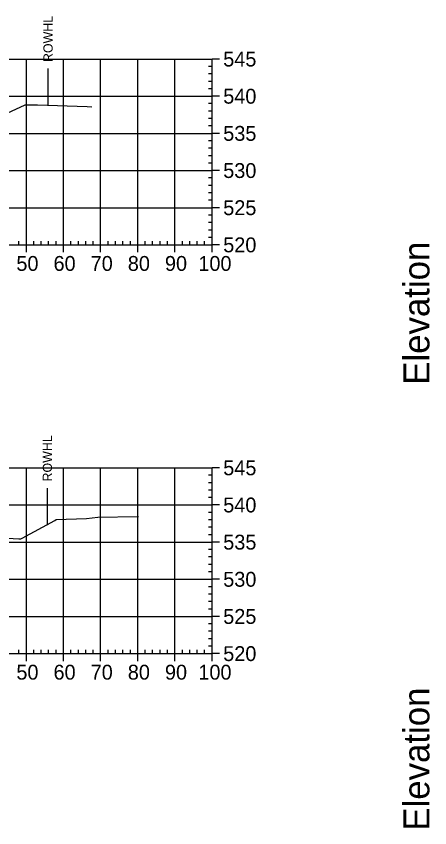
# Model space of a CAD drawing. Extents: x 708103 to 717568, y 374476 to 378707.
# Drawn here: x 708824.3 to 708935.6, y 377387.8 to 377606.2 of the extents above; entities that cross this region are included whole.
import ezdxf

# ---------------------------------------------------------------- set-up
doc = ezdxf.new("R2010")
doc.units = 0
for name, color, linetype in [('57', 7, 'Continuous'), ('60', 7, 'Continuous'), ('Existing', 7, 'Continuous'), ('XS_Right_of_Way', 7, 'Continuous')]:
    doc.layers.add(name, color=color, linetype=linetype)

msp = doc.modelspace()

# ---------------------------------------------------------------- linework, layer by layer
at = {"layer": '57'}
for p, q in [((708676.98, 377594.63), (708876.98, 377594.63)), ((708826.98, 377544.63), (708826.98, 377594.63)), ((708836.98, 377544.63), (708836.98, 377594.63)), ((708846.98, 377544.63), (708846.98, 377594.63)), ((708856.98, 377544.63), (708856.98, 377594.63)), ((708866.98, 377544.63), (708866.98, 377594.63)), ((708876.98, 377544.63), (708876.98, 377594.63)), ((708876.98, 377544.63), (708876.98, 377594.63)), ((708878.98, 377594.63), (708876.98, 377594.63)), ((708876.98, 377592.63), (708875.98, 377592.63)), ((708876.98, 377590.63), (708875.98, 377590.63)), ((708876.98, 377588.63), (708875.98, 377588.63)), ((708676.98, 377584.63), (708876.98, 377584.63)), ((708876.98, 377586.63), (708875.98, 377586.63)), ((708878.98, 377584.63), (708876.98, 377584.63)), ((708876.98, 377582.63), (708875.98, 377582.63)), ((708876.98, 377580.63), (708875.98, 377580.63)), ((708876.98, 377578.63), (708875.98, 377578.63)), ((708876.98, 377576.63), (708875.98, 377576.63)), ((708676.98, 377574.63), (708876.98, 377574.63)), ((708878.98, 377574.63), (708876.98, 377574.63)), ((708876.98, 377572.63), (708875.98, 377572.63)), ((708876.98, 377570.63), (708875.98, 377570.63)), ((708876.98, 377568.63), (708875.98, 377568.63)), ((708876.98, 377566.63), (708875.98, 377566.63)), ((708676.98, 377564.63), (708876.98, 377564.63)), ((708878.98, 377564.63), (708876.98, 377564.63)), ((708876.98, 377562.63), (708875.98, 377562.63)), ((708876.98, 377560.63), (708875.98, 377560.63)), ((708876.98, 377558.63), (708875.98, 377558.63)), ((708876.98, 377556.63), (708875.98, 377556.63)), ((708676.98, 377554.63), (708876.98, 377554.63)), ((708878.98, 377554.63), (708876.98, 377554.63)), ((708876.98, 377552.63), (708875.98, 377552.63)), ((708876.98, 377550.63), (708875.98, 377550.63)), ((708876.98, 377548.63), (708875.98, 377548.63)), ((708824.98, 377544.63), (708824.98, 377545.63)), ((708828.98, 377544.63), (708828.98, 377545.63)), ((708830.98, 377544.63), (708830.98, 377545.63)), ((708832.98, 377544.63), (708832.98, 377545.63)), ((708834.98, 377544.63), (708834.98, 377545.63)), ((708838.98, 377544.63), (708838.98, 377545.63)), ((708840.98, 377544.63), (708840.98, 377545.63)), ((708842.98, 377544.63), (708842.98, 377545.63)), ((708844.98, 377544.63), (708844.98, 377545.63)), ((708848.98, 377544.63), (708848.98, 377545.63)), ((708850.98, 377544.63), (708850.98, 377545.63)), ((708852.98, 377544.63), (708852.98, 377545.63)), ((708854.98, 377544.63), (708854.98, 377545.63)), ((708858.98, 377544.63), (708858.98, 377545.63)), ((708860.98, 377544.63), (708860.98, 377545.63)), ((708862.98, 377544.63), (708862.98, 377545.63)), ((708864.98, 377544.63), (708864.98, 377545.63)), ((708868.98, 377544.63), (708868.98, 377545.63)), ((708870.98, 377544.63), (708870.98, 377545.63)), ((708872.98, 377544.63), (708872.98, 377545.63)), ((708874.98, 377544.63), (708874.98, 377545.63)), ((708876.98, 377546.63), (708875.98, 377546.63)), ((708676.98, 377544.63), (708876.98, 377544.63)), ((708676.98, 377544.63), (708876.98, 377544.63)), ((708826.98, 377542.63), (708826.98, 377544.63)), ((708836.98, 377542.63), (708836.98, 377544.63)), ((708846.98, 377542.63), (708846.98, 377544.63)), ((708856.98, 377542.63), (708856.98, 377544.63)), ((708866.98, 377542.63), (708866.98, 377544.63)), ((708876.98, 377542.63), (708876.98, 377544.63)), ((708878.98, 377544.63), (708876.98, 377544.63)), ((708676.98, 377484.63), (708876.98, 377484.63)), ((708826.98, 377434.63), (708826.98, 377484.63)), ((708836.98, 377434.63), (708836.98, 377484.63)), ((708846.98, 377434.63), (708846.98, 377484.63)), ((708856.98, 377434.63), (708856.98, 377484.63)), ((708866.98, 377434.63), (708866.98, 377484.63)), ((708876.98, 377434.63), (708876.98, 377484.63)), ((708876.98, 377434.63), (708876.98, 377484.63)), ((708878.98, 377484.63), (708876.98, 377484.63)), ((708876.98, 377482.63), (708875.98, 377482.63)), ((708876.98, 377480.63), (708875.98, 377480.63)), ((708876.98, 377478.63), (708875.98, 377478.63)), ((708876.98, 377476.63), (708875.98, 377476.63)), ((708676.98, 377474.63), (708876.98, 377474.63)), ((708878.98, 377474.63), (708876.98, 377474.63)), ((708876.98, 377472.63), (708875.98, 377472.63)), ((708876.98, 377470.63), (708875.98, 377470.63)), ((708876.98, 377468.63), (708875.98, 377468.63)), ((708876.98, 377466.63), (708875.98, 377466.63)), ((708676.98, 377464.63), (708876.98, 377464.63)), ((708878.98, 377464.63), (708876.98, 377464.63)), ((708876.98, 377462.63), (708875.98, 377462.63)), ((708876.98, 377460.63), (708875.98, 377460.63)), ((708876.98, 377458.63), (708875.98, 377458.63)), ((708876.98, 377456.63), (708875.98, 377456.63)), ((708676.98, 377454.63), (708876.98, 377454.63)), ((708878.98, 377454.63), (708876.98, 377454.63)), ((708876.98, 377452.63), (708875.98, 377452.63)), ((708876.98, 377450.63), (708875.98, 377450.63)), ((708876.98, 377448.63), (708875.98, 377448.63)), ((708876.98, 377446.63), (708875.98, 377446.63)), ((708676.98, 377444.63), (708876.98, 377444.63)), ((708876.98, 377442.63), (708875.98, 377442.63)), ((708878.98, 377444.63), (708876.98, 377444.63)), ((708876.98, 377440.63), (708875.98, 377440.63)), ((708876.98, 377438.63), (708875.98, 377438.63)), ((708876.98, 377436.63), (708875.98, 377436.63)), ((708676.98, 377434.63), (708876.98, 377434.63)), ((708676.98, 377434.63), (708876.98, 377434.63)), ((708824.98, 377434.63), (708824.98, 377435.63)), ((708826.98, 377432.63), (708826.98, 377434.63)), ((708828.98, 377434.63), (708828.98, 377435.63)), ((708830.98, 377434.63), (708830.98, 377435.63)), ((708832.98, 377434.63), (708832.98, 377435.63)), ((708834.98, 377434.63), (708834.98, 377435.63)), ((708836.98, 377432.63), (708836.98, 377434.63)), ((708838.98, 377434.63), (708838.98, 377435.63)), ((708840.98, 377434.63), (708840.98, 377435.63)), ((708842.98, 377434.63), (708842.98, 377435.63)), ((708844.98, 377434.63), (708844.98, 377435.63)), ((708846.98, 377432.63), (708846.98, 377434.63)), ((708848.98, 377434.63), (708848.98, 377435.63)), ((708850.98, 377434.63), (708850.98, 377435.63)), ((708852.98, 377434.63), (708852.98, 377435.63)), ((708854.98, 377434.63), (708854.98, 377435.63)), ((708856.98, 377432.63), (708856.98, 377434.63)), ((708858.98, 377434.63), (708858.98, 377435.63)), ((708860.98, 377434.63), (708860.98, 377435.63)), ((708862.98, 377434.63), (708862.98, 377435.63)), ((708864.98, 377434.63), (708864.98, 377435.63)), ((708866.98, 377432.63), (708866.98, 377434.63)), ((708868.98, 377434.63), (708868.98, 377435.63)), ((708870.98, 377434.63), (708870.98, 377435.63)), ((708872.98, 377434.63), (708872.98, 377435.63)), ((708874.98, 377434.63), (708874.98, 377435.63)), ((708876.98, 377432.63), (708876.98, 377434.63)), ((708878.98, 377434.63), (708876.98, 377434.63))]:
    msp.add_line(p, q, dxfattribs=at)
at = {"layer": 'Existing'}
for points in [[(708821.85, 377580.1), (708826.65, 377582.33), (708829.94, 377582.29), (708843.34, 377581.88), (708844.64, 377581.76)], [(708815.69, 377466.03), (708824.97, 377465.51), (708825.28, 377465.5), (708825.53, 377465.48), (708825.81, 377465.66), (708834.68, 377470.47), (708834.96, 377470.73), (708843.13, 377471.03), (708846.22, 377471.31), (708856.92, 377471.49), (708857.13, 377471.49)]]:
    msp.add_lwpolyline(points, dxfattribs=at)
at = {"layer": 'XS_Right_of_Way'}
for p, q in [((708832.75, 377592.07), (708832.75, 377582.07)), ((708832.57, 377479.19), (708832.57, 377469.19))]:
    msp.add_line(p, q, dxfattribs=at)

# ---------------------------------------------------------------- texts
at = {"layer": '57'}
for s, p in [('545', (708879.98, 377592.63)), ('540', (708879.98, 377582.63)), ('535', (708879.98, 377572.63)), ('530', (708879.98, 377562.63)), ('525', (708879.98, 377552.63)), ('520', (708879.98, 377542.63)), ('50', (708824.29, 377537.63)), ('60', (708834.29, 377537.63)), ('70', (708844.29, 377537.63)), ('80', (708854.29, 377537.63)), ('90', (708864.29, 377537.63)), ('100', (708873.28, 377537.63)), ('545', (708879.98, 377482.63)), ('540', (708879.98, 377472.63)), ('535', (708879.98, 377462.63)), ('530', (708879.98, 377452.63)), ('525', (708879.98, 377442.63)), ('520', (708879.98, 377432.63)), ('50', (708824.29, 377427.63)), ('60', (708834.29, 377427.63)), ('70', (708844.29, 377427.63)), ('80', (708854.29, 377427.63)), ('90', (708864.29, 377427.63)), ('100', (708873.28, 377427.63))]:
    msp.add_text(s, height=4, dxfattribs=at).set_placement(p)
at = {"layer": '60'}
for p in [(708935.48, 377506.99), (708935.48, 377386.99)]:
    msp.add_text('Elevation', height=7, rotation=90, dxfattribs=at).set_placement(p)
at = {"layer": 'XS_Right_of_Way'}
for p in [(708834.07, 377593.83), (708833.89, 377480.95)]:
    msp.add_text('ROWHL', height=2.5, rotation=90, dxfattribs=at).set_placement(p)

doc.saveas('drawing.dxf')
